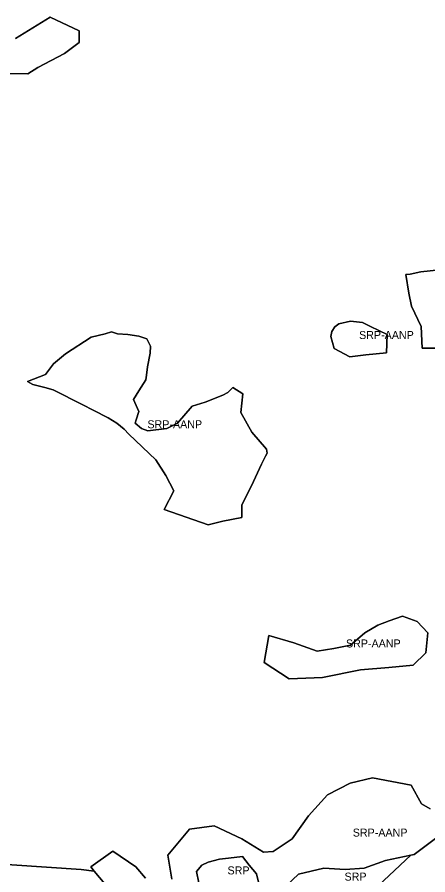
# Model space of a CAD drawing. Extents: x 598968 to 613553, y 4409678 to 4430833.
# Drawn here: x 606760 to 607375, y 4420271 to 4421558 of the extents above; entities that cross this region are included whole.
import ezdxf

# ---------------------------------------------------------------- set-up
doc = ezdxf.new("R2010")
doc.units = 0
doc.layers.add('Sòl Rústic Protegit', color=7, linetype='Continuous')
doc.layers.add('Sòl Rústic Protegit - Alt Nivell de Protecció', color=7, linetype='Continuous')

msp = doc.modelspace()

# ---------------------------------------------------------------- linework, layer by layer
at = {"layer": 'Sòl Rústic Protegit'}
for points in [[(606757.2427, 4421526.0098), (606809.5603, 4421557.7774), (606852.6719, 4421537.4418), (606852.6719, 4421519.5464), (606830.7095, 4421503.2778), (606790.8513, 4421482.1286), (606775.6801, 4421473.0098), (606739.2427, 4421473.5098)], [(607389.9723, 4421061.605), (607366.5845, 4421061.605), (607365.1177, 4421094.0098), (607350.9927, 4421124.5098), (607346.7427, 4421144.0098), (607342.2427, 4421172.0098), (607348.6801, 4421172.5098), (607364.5551, 4421176.0098), (607392.6177, 4421179.0098)], [(606991.7589, 4420264.8468), (606985.8839, 4420300.8468), (607018.1963, 4420339.8468), (607055.1339, 4420344.8468), (607096.5089, 4420325.3468), (607128.8839, 4420305.3468), (607143.5713, 4420306.3468), (607171.8839, 4420325.3468), (607196.6963, 4420359.8468), (607224.7589, 4420391.3468), (607258.8839, 4420408.8468), (607292.5089, 4420416.8468), (607350.3213, 4420405.8468), (607365.6339, 4420377.8468), (607378.5713, 4420370.3468)], [(606901.5647, 4420245.4982), (606875.3041, 4420277.0112), (606855.6155, 4420279.6344), (606210.0083, 4420322.8566), (606209.4299, 4420322.0102), (606195.6177, 4420303.0102), (606180.3675, 4420290.0102), (606161.4925, 4420283.0102), (606139.6801, 4420279.5102), (606124.4299, 4420285.5102), (606111.3677, 4420298.0102), (606108.8677, 4420302.0102), (606101.1801, 4420314.5102), (606096.1175, 4420328.5102), (606095.7127, 4420330.5084), (605377.1289, 4420378.6162)], [(607392.5859, 4420330.4826), (607354.8149, 4420302.1546), (607349.8799, 4420301.0832), (607268.3611, 4420224.6418)], [(606210.0083, 4420322.8566), (606855.6155, 4420279.6344), (606875.3041, 4420277.0112), (606870.0889, 4420283.2692), (606903.1383, 4420306.876), (606937.7617, 4420283.2692), (606952.296, 4420266.7531)]]:
    msp.add_lwpolyline(points, dxfattribs=at)
for points in [[(607282.6003, 4421051.5056), (607258.1495, 4421048.3164), (607234.7615, 4421061.0734), (607229.9775, 4421078.6144), (607231.4919, 4421086.42), (607235.8045, 4421093.42), (607242.0545, 4421097.92), (607259.2419, 4421101.92), (607277.1795, 4421099.92), (607289.4295, 4421093.92), (607314.4931, 4421081.8036), (607313.4299, 4421054.1634)], [(606945.9753, 4420941.1026), (606955.6627, 4420937.6026), (606984.2877, 4420941.1026), (606987.9127, 4420943.1026), (607000.1003, 4420949.1026), (607021.9127, 4420974.6026), (607041.6003, 4420980.6026), (607068.1627, 4420991.1026), (607075.7877, 4420995.1026), (607083.2253, 4421002.6026), (607098.1627, 4420993.1026), (607095.0735, 4420964.7886), (607111.3421, 4420935.5052), (607133.7253, 4420910.1026), (607134.6627, 4420904.1026), (607132.2253, 4420899.6026), (607125.9837, 4420887.5128), (607113.7823, 4420861.4832), (607096.7003, 4420825.6924), (607096.6003, 4420807.6026), (607067.9753, 4420802.1026), (607046.2677, 4420796.409), (606980.3801, 4420819.185), (606994.7253, 4420847.6026), (606982.7253, 4420870.6026), (606967.4753, 4420894.1026), (606926.9753, 4420932.6026), (606920.4127, 4420940.1026), (606909.3503, 4420949.1026), (606896.4127, 4420957.1026), (606873.7253, 4420968.6026), (606858.2877, 4420976.6026), (606813.6273, 4420998.9524), (606801.4259, 4421002.2062), (606783.5305, 4421007.0868), (606775.3963, 4421011.154), (606802.2393, 4421021.7284), (606814.4409, 4421037.997), (606832.2253, 4421053.1026), (606870.6627, 4421078.1026), (606891.7165, 4421082.7356), (606901.4777, 4421085.9892), (606910.4255, 4421082.7356), (606925.8805, 4421081.9222), (606942.1491, 4421079.4818), (606954.3505, 4421075.4148), (606959.7877, 4421064.6026), (606959.4127, 4421054.1026), (606955.4127, 4421033.6026), (606953.7877, 4421021.1026), (606952.6627, 4421014.1026), (606942.1491, 4420997.3256), (606934.0147, 4420984.3108), (606942.2253, 4420966.6026), (606938.4127, 4420954.1026), (606936.8503, 4420949.1026)], [(607375.2741, 4420634.2234), (607372.1265, 4420604.3214), (607353.2203, 4420585.9106), (607316.6177, 4420582.5098), (607274.4927, 4420579.0098), (607217.6349, 4420567.237), (607167.2979, 4420565.6134), (607129.9509, 4420589.97), (607137.2579, 4420630.5644), (607174.6049, 4420619.198), (607209.3677, 4420607.0098), (607234.1801, 4420611.0098), (607259.6177, 4420616.0098), (607280.9621, 4420634.6238), (607300.4475, 4420645.9902), (607317.5551, 4420652.5098), (607337.5033, 4420659.404), (607359.5363, 4420651.535)], [(607112.0945, 4420245.4622), (607117.4463, 4420247.8468), (607121.6339, 4420260.3468), (607118.7589, 4420272.8468), (607107.6339, 4420285.8468), (607097.7589, 4420298.8468), (607076.6963, 4420296.3468), (607063.3213, 4420294.8468), (607046.1963, 4420290.3468), (607036.6963, 4420285.8468), (607028.5713, 4420276.3468), (607032.1963, 4420259.3468), (607036.2607, 4420255.5659)], [(607150.9861, 4420240.2804), (607268.3611, 4420224.6418), (607349.8799, 4420301.0832), (607311.9463, 4420292.8468), (607279.6339, 4420281.3468), (607251.5713, 4420279.3468), (607219.5713, 4420281.3468), (607181.4463, 4420272.3468), (607153.8839, 4420246.3468)]]:
    msp.add_lwpolyline(points, close=True, dxfattribs=at)
at = {"layer": 'Sòl Rústic Protegit - Alt Nivell de Protecció'}
for points in [[(606739.2427, 4421473.5098), (606775.6801, 4421473.0098), (606790.8513, 4421482.1286), (606830.7095, 4421503.2778), (606852.6719, 4421519.5464), (606852.6719, 4421537.4418), (606809.5603, 4421557.7774), (606757.2427, 4421526.0098)], [(607392.6177, 4421179.0098), (607364.5551, 4421176.0098), (607348.6801, 4421172.5098), (607342.2427, 4421172.0098), (607346.7427, 4421144.0098), (607350.9927, 4421124.5098), (607365.1177, 4421094.0098), (607366.5845, 4421061.605), (607389.9723, 4421061.605)], [(607378.5713, 4420370.3468), (607365.6339, 4420377.8468), (607350.3213, 4420405.8468), (607292.5089, 4420416.8468), (607258.8839, 4420408.8468), (607224.7589, 4420391.3468), (607196.6963, 4420359.8468), (607171.8839, 4420325.3468), (607143.5713, 4420306.3468), (607128.8839, 4420305.3468), (607096.5089, 4420325.3468), (607055.1339, 4420344.8468), (607018.1963, 4420339.8468), (606985.8839, 4420300.8468), (606991.7589, 4420264.8468)], [(607153.8839, 4420246.3468), (607181.4463, 4420272.3468), (607219.5713, 4420281.3468), (607251.5713, 4420279.3468), (607279.6339, 4420281.3468), (607311.9463, 4420292.8468), (607349.8799, 4420301.0832), (607354.8149, 4420302.1546), (607392.5859, 4420330.4826)], [(606952.296, 4420266.7531), (606937.7617, 4420283.2692), (606903.1383, 4420306.876), (606870.0889, 4420283.2692), (606875.3041, 4420277.0112), (606901.5647, 4420245.4982)]]:
    msp.add_lwpolyline(points, dxfattribs=at)
for points in [[(607282.6003, 4421051.5056), (607313.4299, 4421054.1634), (607314.4931, 4421081.8036), (607289.4295, 4421093.92), (607277.1795, 4421099.92), (607259.2419, 4421101.92), (607242.0545, 4421097.92), (607235.8045, 4421093.42), (607231.4919, 4421086.42), (607229.9775, 4421078.6144), (607234.7615, 4421061.0734), (607258.1495, 4421048.3164)], [(606945.9753, 4420941.1026), (606936.8503, 4420949.1026), (606938.4127, 4420954.1026), (606942.2253, 4420966.6026), (606934.0147, 4420984.3108), (606942.1491, 4420997.3256), (606952.6627, 4421014.1026), (606953.7877, 4421021.1026), (606955.4127, 4421033.6026), (606959.4127, 4421054.1026), (606959.7877, 4421064.6026), (606954.3505, 4421075.4148), (606942.1491, 4421079.4818), (606925.8805, 4421081.9222), (606910.4255, 4421082.7356), (606901.4777, 4421085.9892), (606891.7165, 4421082.7356), (606870.6627, 4421078.1026), (606832.2253, 4421053.1026), (606814.4409, 4421037.997), (606802.2393, 4421021.7284), (606775.3963, 4421011.154), (606783.5305, 4421007.0868), (606801.4259, 4421002.2062), (606813.6273, 4420998.9524), (606858.2877, 4420976.6026), (606873.7253, 4420968.6026), (606896.4127, 4420957.1026), (606909.3503, 4420949.1026), (606920.4127, 4420940.1026), (606926.9753, 4420932.6026), (606967.4753, 4420894.1026), (606982.7253, 4420870.6026), (606994.7253, 4420847.6026), (606980.3801, 4420819.185), (607046.2677, 4420796.409), (607067.9753, 4420802.1026), (607096.6003, 4420807.6026), (607096.7003, 4420825.6924), (607113.7823, 4420861.4832), (607125.9837, 4420887.5128), (607132.2253, 4420899.6026), (607134.6627, 4420904.1026), (607133.7253, 4420910.1026), (607111.3421, 4420935.5052), (607095.0735, 4420964.7886), (607098.1627, 4420993.1026), (607083.2253, 4421002.6026), (607075.7877, 4420995.1026), (607068.1627, 4420991.1026), (607041.6003, 4420980.6026), (607021.9127, 4420974.6026), (607000.1003, 4420949.1026), (606987.9127, 4420943.1026), (606984.2877, 4420941.1026), (606955.6627, 4420937.6026)], [(607375.2741, 4420634.2234), (607359.5363, 4420651.535), (607337.5033, 4420659.404), (607317.5551, 4420652.5098), (607300.4475, 4420645.9902), (607280.9621, 4420634.6238), (607259.6177, 4420616.0098), (607234.1801, 4420611.0098), (607209.3677, 4420607.0098), (607174.6049, 4420619.198), (607137.2579, 4420630.5644), (607129.9509, 4420589.97), (607167.2979, 4420565.6134), (607217.6349, 4420567.237), (607274.4927, 4420579.0098), (607316.6177, 4420582.5098), (607353.2203, 4420585.9106), (607372.1265, 4420604.3214)], [(607036.2607, 4420255.5659), (607032.1963, 4420259.3468), (607028.5713, 4420276.3468), (607036.6963, 4420285.8468), (607046.1963, 4420290.3468), (607063.3213, 4420294.8468), (607076.6963, 4420296.3468), (607097.7589, 4420298.8468), (607107.6339, 4420285.8468), (607118.7589, 4420272.8468), (607121.6339, 4420260.3468), (607117.4463, 4420247.8468), (607112.0945, 4420245.4622), (607092.7589, 4420236.8468), (607080.6339, 4420235.8468), (607053.6963, 4420239.3468)]]:
    msp.add_lwpolyline(points, close=True, dxfattribs=at)

# ---------------------------------------------------------------- texts
at = {"layer": 'Sòl Rústic Protegit'}
for p in [(607075.1026, 4420272.1545), (607250.433, 4420262.8625)]:
    msp.add_text('SRP', height=12, dxfattribs=at).set_placement(p)
at = {"layer": 'Sòl Rústic Protegit - Alt Nivell de Protecció'}
for p in [(607272.2353, 4421075.1182), (606955.0295, 4420941.1991), (607252.6125, 4420612.5087), (607262.7486, 4420328.8468)]:
    msp.add_text('SRP-AANP', height=12, dxfattribs=at).set_placement(p)

doc.saveas('drawing.dxf')
